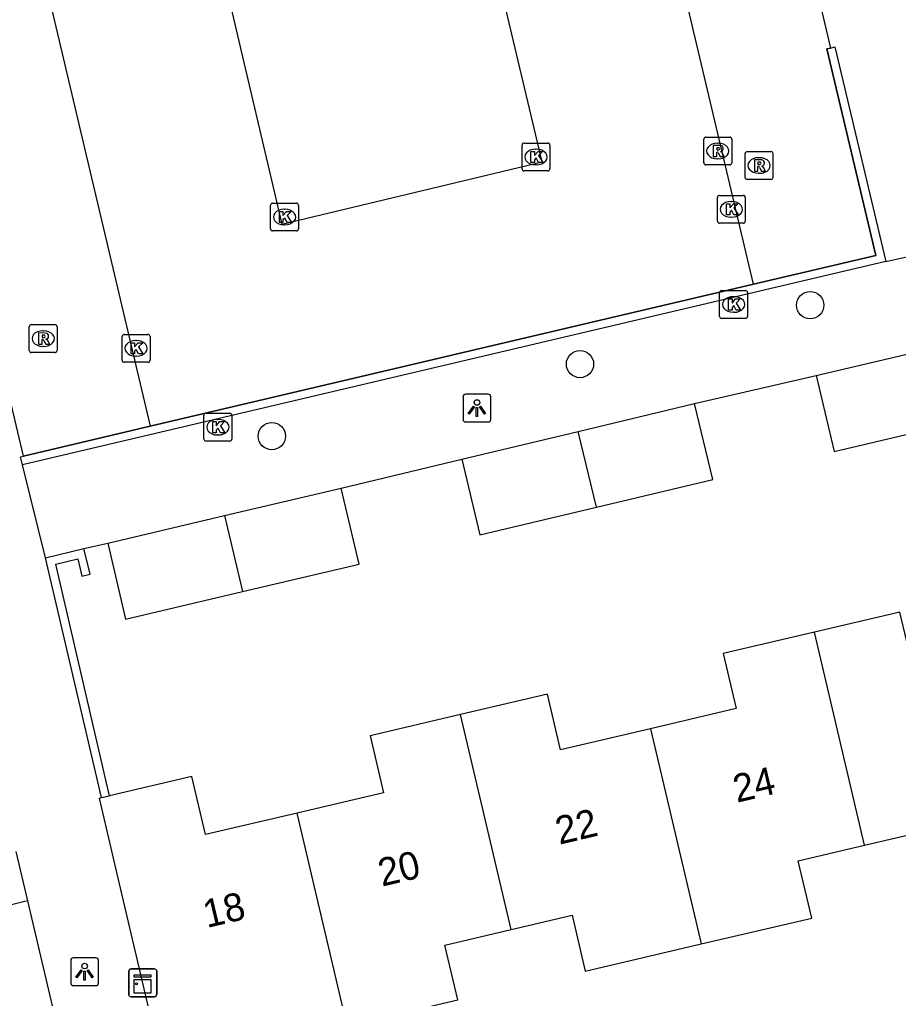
# Model space of a CAD drawing. Extents: x 158038 to 159242, y 380133 to 381214.
# Drawn here: x 159118.26 to 159149.77, y 380625.6 to 380660.72 of the extents above; entities that cross this region are included whole.
import ezdxf

# ---------------------------------------------------------------- set-up
doc = ezdxf.new("R2010")
doc.units = 0
for name, color, linetype in [('IMGEO_Boom', 7, 'Continuous'), ('IMGEO_Kast', 7, 'Continuous'), ('IMGEO_Kolk', 7, 'Continuous'), ('IMGEO_Lichtpunt', 7, 'Continuous'), ('IMGEO_Muur', 7, 'Continuous'), ('IMGEO_Pand', 7, 'Continuous'), ('IMGEO_Pand_nummerreeks', 7, 'Continuous'), ('IMGEO_Rijbaan_lokaal_open', 7, 'Continuous'), ('IMGEO_Rioolput', 7, 'Continuous'), ('IMGEO_Voetpad_open', 7, 'Continuous')]:
    doc.layers.add(name, color=color, linetype=linetype)

msp = doc.modelspace()

# ---------------------------------------------------------------- linework, layer by layer
at = {"layer": 'IMGEO_Boom'}
for centre in [(159146.607, 380650.474), (159138.355, 380648.359), (159127.303, 380645.776)]:
    msp.add_circle(centre, 0.489, dxfattribs=at)
at = {"layer": 'IMGEO_Kast'}
for p, q in [((159122.25, 380626.663), (159123.091, 380626.663)), ((159123.091, 380626.663), (159122.25, 380626.663)), ((159122.175, 380625.738), (159122.175, 380626.579)), ((159122.175, 380626.579), (159122.175, 380625.738)), ((159123.175, 380626.588), (159123.175, 380625.747)), ((159123.175, 380625.747), (159123.175, 380626.588)), ((159123.1, 380625.663), (159122.259, 380625.663)), ((159122.259, 380625.663), (159123.1, 380625.663))]:
    msp.add_line(p, q, dxfattribs=at)
for points in [[(159122.37, 380626.453), (159122.97, 380626.453), (159122.97, 380626.368), (159122.37, 380626.368), (159122.37, 380626.453)], [(159122.37, 380626.278), (159122.97, 380626.278), (159122.97, 380625.789), (159122.37, 380625.789), (159122.37, 380626.278)]]:
    msp.add_lwpolyline(points, dxfattribs=at)
msp.add_circle((159122.454, 380626.127), 0.0377, dxfattribs=at)
for centre, start, end in [((159122.253, 380626.585), 92.4484, 184.2845), ((159122.253, 380626.585), 92.4484, 184.2845), ((159123.097, 380626.585), 2.4484, 94.2845), ((159123.097, 380626.585), 2.4484, 94.2845), ((159122.253, 380625.741), 182.4484, 274.2845), ((159122.253, 380625.741), 182.4484, 274.2845), ((159123.097, 380625.741), 272.4484, 4.2845), ((159123.097, 380625.741), 272.4484, 4.2845)]:
    msp.add_arc(centre, 0.0779, start, end, dxfattribs=at)
at = {"layer": 'IMGEO_Kolk'}
for p, q in [((159136.276, 380655.362), (159136.276, 380656.214)), ((159136.351, 380656.288), (159137.203, 380656.288)), ((159137.277, 380656.214), (159137.277, 380655.362)), ((159136.764, 380656.068), (159136.789, 380656.068)), ((159136.787, 380655.508), (159136.762, 380655.508)), ((159137.203, 380655.288), (159136.351, 380655.288)), ((159143.357, 380654.411), (159144.209, 380654.411)), ((159127.259, 380653.208), (159127.259, 380654.06)), ((159127.334, 380654.134), (159128.186, 380654.134)), ((159128.26, 380654.06), (159128.26, 380653.208)), ((159143.282, 380653.485), (159143.282, 380654.337)), ((159143.77, 380654.191), (159143.795, 380654.191)), ((159144.283, 380654.337), (159144.283, 380653.485)), ((159127.747, 380653.914), (159127.772, 380653.914)), ((159127.77, 380653.354), (159127.745, 380653.354)), ((159144.209, 380653.411), (159143.357, 380653.411)), ((159143.793, 380653.631), (159143.768, 380653.631)), ((159128.186, 380653.134), (159127.334, 380653.134)), ((159143.363, 380650.071), (159143.363, 380650.923)), ((159143.438, 380650.997), (159144.29, 380650.997)), ((159144.364, 380650.923), (159144.364, 380650.071)), ((159143.851, 380650.777), (159143.876, 380650.777)), ((159143.874, 380650.217), (159143.849, 380650.217)), ((159144.29, 380649.997), (159143.438, 380649.997)), ((159122.011, 380649.423), (159122.863, 380649.423)), ((159121.936, 380648.497), (159121.936, 380649.349)), ((159122.424, 380649.203), (159122.449, 380649.203)), ((159122.937, 380649.349), (159122.937, 380648.497)), ((159122.863, 380648.423), (159122.011, 380648.423)), ((159122.447, 380648.643), (159122.422, 380648.643)), ((159124.87, 380645.669), (159124.87, 380646.521)), ((159124.945, 380646.595), (159125.797, 380646.595)), ((159125.358, 380646.375), (159125.383, 380646.375)), ((159125.871, 380646.521), (159125.871, 380645.669)), ((159125.797, 380645.595), (159124.945, 380645.595)), ((159125.381, 380645.815), (159125.356, 380645.815))]:
    msp.add_line(p, q, dxfattribs=at)
for points in [[(159136.276, 380655.362), (159136.276, 380656.214)], [(159136.351, 380656.288), (159137.203, 380656.288)], [(159137.277, 380656.214), (159137.277, 380655.362)], [(159136.597, 380655.988), (159136.72, 380655.988), (159136.72, 380655.837), (159136.85, 380655.988), (159137.014, 380655.988), (159136.868, 380655.837), (159137.021, 380655.588), (159136.869, 380655.588), (159136.784, 380655.752), (159136.72, 380655.685), (159136.72, 380655.588), (159136.597, 380655.588), (159136.597, 380655.988)], [(159137.203, 380655.288), (159136.351, 380655.288)], [(159143.357, 380654.411), (159144.209, 380654.411)], [(159127.259, 380653.208), (159127.259, 380654.06)], [(159127.334, 380654.134), (159128.186, 380654.134)], [(159128.26, 380654.06), (159128.26, 380653.208)], [(159143.282, 380653.485), (159143.282, 380654.337)], [(159143.603, 380654.111), (159143.726, 380654.111), (159143.726, 380653.96), (159143.856, 380654.111), (159144.02, 380654.111), (159143.874, 380653.96), (159144.027, 380653.711), (159143.875, 380653.711), (159143.79, 380653.875), (159143.726, 380653.808), (159143.726, 380653.711), (159143.603, 380653.711), (159143.603, 380654.111)], [(159144.283, 380654.337), (159144.283, 380653.485)], [(159127.58, 380653.834), (159127.703, 380653.834), (159127.703, 380653.683), (159127.833, 380653.834), (159127.997, 380653.834), (159127.851, 380653.683), (159128.004, 380653.434), (159127.852, 380653.434), (159127.767, 380653.598), (159127.703, 380653.531), (159127.703, 380653.434), (159127.58, 380653.434), (159127.58, 380653.834)], [(159144.209, 380653.411), (159143.357, 380653.411)], [(159128.186, 380653.134), (159127.334, 380653.134)], [(159143.363, 380650.071), (159143.363, 380650.923)], [(159143.438, 380650.997), (159144.29, 380650.997)], [(159144.364, 380650.923), (159144.364, 380650.071)], [(159143.684, 380650.697), (159143.807, 380650.697), (159143.807, 380650.546), (159143.937, 380650.697), (159144.101, 380650.697), (159143.955, 380650.546), (159144.108, 380650.297), (159143.956, 380650.297), (159143.871, 380650.461), (159143.807, 380650.394), (159143.807, 380650.297), (159143.684, 380650.297), (159143.684, 380650.697)], [(159144.29, 380649.997), (159143.438, 380649.997)], [(159122.011, 380649.423), (159122.863, 380649.423)], [(159121.936, 380648.497), (159121.936, 380649.349)], [(159122.257, 380649.123), (159122.38, 380649.123), (159122.38, 380648.972), (159122.51, 380649.123), (159122.674, 380649.123), (159122.528, 380648.972), (159122.681, 380648.723), (159122.529, 380648.723), (159122.444, 380648.887), (159122.38, 380648.82), (159122.38, 380648.723), (159122.257, 380648.723), (159122.257, 380649.123)], [(159122.937, 380649.349), (159122.937, 380648.497)], [(159122.863, 380648.423), (159122.011, 380648.423)], [(159124.87, 380645.669), (159124.87, 380646.521)], [(159124.945, 380646.595), (159125.797, 380646.595)], [(159125.191, 380646.295), (159125.314, 380646.295), (159125.314, 380646.144), (159125.444, 380646.295), (159125.608, 380646.295), (159125.462, 380646.144), (159125.615, 380645.895), (159125.463, 380645.895), (159125.378, 380646.059), (159125.314, 380645.992), (159125.314, 380645.895), (159125.191, 380645.895), (159125.191, 380646.295)], [(159125.871, 380646.521), (159125.871, 380645.669)], [(159125.797, 380645.595), (159124.945, 380645.595)]]:
    msp.add_lwpolyline(points, dxfattribs=at)
for centre, start, end in [((159136.353, 380656.212), 91.552, 178.448), ((159136.353, 380656.212), 91.552, 178.448), ((159137.201, 380656.212), 1.552, 88.448), ((159137.201, 380656.212), 1.552, 88.448), ((159136.353, 380655.364), 181.552, 268.448), ((159136.353, 380655.364), 181.552, 268.448), ((159137.201, 380655.364), 271.552, 358.448), ((159137.201, 380655.364), 271.552, 358.448), ((159143.359, 380654.335), 91.552, 178.448), ((159143.359, 380654.335), 91.552, 178.448), ((159144.207, 380654.335), 1.552, 88.448), ((159144.207, 380654.335), 1.552, 88.448), ((159127.336, 380654.058), 91.552, 178.448), ((159127.336, 380654.058), 91.552, 178.448), ((159128.184, 380654.058), 1.552, 88.448), ((159128.184, 380654.058), 1.552, 88.448), ((159143.359, 380653.487), 181.552, 268.448), ((159143.359, 380653.487), 181.552, 268.448), ((159144.207, 380653.487), 271.552, 358.448), ((159144.207, 380653.487), 271.552, 358.448), ((159127.336, 380653.21), 181.552, 268.448), ((159127.336, 380653.21), 181.552, 268.448), ((159128.184, 380653.21), 271.552, 358.448), ((159128.184, 380653.21), 271.552, 358.448), ((159143.44, 380650.921), 91.552, 178.448), ((159143.44, 380650.921), 91.552, 178.448), ((159144.288, 380650.921), 1.552, 88.448), ((159144.288, 380650.921), 1.552, 88.448), ((159143.44, 380650.073), 181.552, 268.448), ((159143.44, 380650.073), 181.552, 268.448), ((159144.288, 380650.073), 271.552, 358.448), ((159144.288, 380650.073), 271.552, 358.448), ((159122.013, 380649.347), 91.552, 178.448), ((159122.013, 380649.347), 91.552, 178.448), ((159122.861, 380649.347), 1.552, 88.448), ((159122.861, 380649.347), 1.552, 88.448), ((159122.013, 380648.499), 181.552, 268.448), ((159122.013, 380648.499), 181.552, 268.448), ((159122.861, 380648.499), 271.552, 358.448), ((159122.861, 380648.499), 271.552, 358.448), ((159124.947, 380646.519), 91.552, 178.448), ((159124.947, 380646.519), 91.552, 178.448), ((159125.795, 380646.519), 1.552, 88.448), ((159125.795, 380646.519), 1.552, 88.448), ((159124.947, 380645.671), 181.552, 268.448), ((159124.947, 380645.671), 181.552, 268.448), ((159125.795, 380645.671), 271.552, 358.448), ((159125.795, 380645.671), 271.552, 358.448)]:
    msp.add_arc(centre, 0.0765, start, end, dxfattribs=at)
for centre, major_axis, ratio, start_param, end_param in [((159136.763, 380655.788), (-0.387, 0.002), 0.722429, 4.712389, 7.853982), ((159136.788, 380655.788), (-0.39, 0.002), 0.717154, 1.570796, 4.712389), ((159143.769, 380653.911), (-0.387, 0.002), 0.722429, 4.712389, 7.853982), ((159143.794, 380653.911), (-0.39, 0.002), 0.717154, 1.570796, 4.712389), ((159127.746, 380653.634), (-0.387, 0.002), 0.722429, 4.712389, 7.853982), ((159127.771, 380653.634), (-0.39, 0.002), 0.717154, 1.570796, 4.712389), ((159143.85, 380650.497), (-0.387, 0.002), 0.722429, 4.712389, 7.853982), ((159143.875, 380650.497), (-0.39, 0.002), 0.717154, 1.570796, 4.712389), ((159122.423, 380648.923), (-0.387, 0.002), 0.722429, 4.712389, 7.853982), ((159122.448, 380648.923), (-0.39, 0.002), 0.717154, 1.570796, 4.712389), ((159125.357, 380646.095), (-0.387, 0.002), 0.722429, 4.712389, 7.853982), ((159125.382, 380646.095), (-0.39, 0.002), 0.717154, 1.570796, 4.712389)]:
    msp.add_ellipse(centre, major_axis=major_axis, ratio=ratio, start_param=start_param, end_param=end_param, dxfattribs=at)
at = {"layer": 'IMGEO_Lichtpunt'}
for p, q in [((159134.16, 380647.183), (159134.16, 380646.376)), ((159134.16, 380647.183), (159134.16, 380646.376)), ((159135.062, 380647.278), (159134.254, 380647.278)), ((159135.062, 380647.278), (159134.254, 380647.278)), ((159135.156, 380646.376), (159135.156, 380647.183)), ((159135.156, 380646.376), (159135.156, 380647.183)), ((159134.254, 380646.282), (159135.062, 380646.282)), ((159134.254, 380646.282), (159135.062, 380646.282)), ((159120.092, 380626.965), (159120.092, 380626.158)), ((159120.092, 380626.965), (159120.092, 380626.158)), ((159120.994, 380627.06), (159120.186, 380627.06)), ((159120.994, 380627.06), (159120.186, 380627.06)), ((159121.088, 380626.158), (159121.088, 380626.965)), ((159121.088, 380626.158), (159121.088, 380626.965)), ((159120.186, 380626.064), (159120.994, 380626.064)), ((159120.186, 380626.064), (159120.994, 380626.064))]:
    msp.add_line(p, q, dxfattribs=at)
for points in [[(159134.534, 380646.847), (159134.573, 380646.819), (159134.385, 380646.557), (159134.347, 380646.584), (159134.534, 380646.847)], [(159134.636, 380646.799), (159134.683, 380646.799), (159134.683, 380646.477), (159134.636, 380646.477), (159134.636, 380646.799)], [(159134.746, 380646.819), (159134.784, 380646.846), (159134.971, 380646.584), (159134.932, 380646.556), (159134.746, 380646.819)], [(159120.466, 380626.629), (159120.505, 380626.601), (159120.317, 380626.339), (159120.279, 380626.366), (159120.466, 380626.629)], [(159120.678, 380626.601), (159120.716, 380626.628), (159120.903, 380626.366), (159120.864, 380626.338), (159120.678, 380626.601)], [(159120.568, 380626.581), (159120.615, 380626.581), (159120.615, 380626.259), (159120.568, 380626.259), (159120.568, 380626.581)]]:
    msp.add_lwpolyline(points, dxfattribs=at)
for centre in [(159134.659, 380646.981), (159120.591, 380626.763)]:
    msp.add_circle(centre, 0.0994, dxfattribs=at)
for centre, start, end in [((159134.254, 380647.183), 90, 180), ((159134.254, 380647.183), 90, 180), ((159135.062, 380647.183), 0, 90), ((159135.062, 380647.183), 0, 90), ((159134.254, 380646.376), 180, 270), ((159134.254, 380646.376), 180, 270), ((159135.062, 380646.376), 270, 0), ((159135.062, 380646.376), 270, 360), ((159120.186, 380626.965), 90, 180), ((159120.186, 380626.965), 90, 180), ((159120.994, 380626.965), 0, 90), ((159120.994, 380626.965), 0, 90), ((159120.186, 380626.158), 180, 270), ((159120.186, 380626.158), 180, 270), ((159120.994, 380626.158), 270, 0), ((159120.994, 380626.158), 270, 360)]:
    msp.add_arc(centre, 0.0946, start, end, dxfattribs=at)
at = {"layer": 'IMGEO_Muur'}
for points in [[(159147.337, 380659.696), (159147.493, 380659.734), (159149.32, 380652.038), (159118.365, 380644.744), (159118.293, 380645.035), (159118.394, 380645.059)], [(159147.337, 380659.696), (159147.212, 380659.666), (159148.961, 380652.259), (159144.581, 380651.227)], [(159144.581, 380651.227), (159148.961, 380652.259), (159147.212, 380659.666), (159147.337, 380659.696)], [(159147.337, 380659.696), (159147.493, 380659.734), (159149.32, 380652.038)], [(159149.32, 380652.038), (159118.365, 380644.744)], [(159144.581, 380651.227), (159122.944, 380646.13)], [(159122.944, 380646.13), (159144.581, 380651.227)], [(159122.944, 380646.13), (159118.394, 380645.059)], [(159118.394, 380645.059), (159122.944, 380646.13)], [(159118.365, 380644.744), (159118.293, 380645.035), (159118.394, 380645.059)], [(159119.194, 380641.409), (159120.566, 380641.743)], [(159121.489, 380632.873), (159119.554, 380641.185), (159120.346, 380641.377), (159120.497, 380640.756), (159120.789, 380640.824), (159120.566, 380641.743)], [(159121.196, 380632.805), (159119.194, 380641.409)], [(159118.129, 380630.879), (159118.546, 380629.104)], [(159118.546, 380629.104), (159114.549, 380628.109)]]:
    msp.add_lwpolyline(points, dxfattribs=at)
at = {"layer": 'IMGEO_Pand'}
for points in [[(159146.829, 380647.948), (159151.038, 380648.937)], [(159146.829, 380647.948), (159147.465, 380645.222), (159151.681, 380646.211)], [(159138.293, 380645.946), (159142.467, 380646.939)], [(159138.941, 380643.222), (159143.115, 380644.215), (159142.467, 380646.939)], [(159134.119, 380644.953), (159138.293, 380645.946)], [(159138.941, 380643.222), (159138.293, 380645.946)], [(159134.119, 380644.953), (159134.767, 380642.229), (159138.941, 380643.222)], [(159125.605, 380642.926), (159129.79, 380643.913)], [(159126.247, 380640.201), (159130.432, 380641.187), (159129.79, 380643.913)], [(159121.42, 380641.94), (159125.605, 380642.926)], [(159125.605, 380642.926), (159126.247, 380640.201)], [(159121.42, 380641.94), (159122.063, 380639.214), (159126.247, 380640.201)], [(159153.561, 380638.268), (159150.287, 380637.5), (159149.827, 380639.463), (159146.759, 380638.744)], [(159146.759, 380638.744), (159143.489, 380637.977), (159143.953, 380635.999), (159140.883, 380635.279)], [(159148.557, 380631.101), (159146.759, 380638.744)], [(159140.883, 380635.279), (159137.659, 380634.523), (159137.192, 380636.514), (159134.074, 380635.783)], [(159134.074, 380635.783), (159130.825, 380635.022), (159131.304, 380632.976), (159128.215, 380632.252)], [(159135.888, 380628.073), (159134.074, 380635.783)], [(159140.883, 380635.279), (159142.7, 380627.556)], [(159128.215, 380632.252), (159124.925, 380631.48), (159124.435, 380633.565), (159121.489, 380632.873)], [(159122.968, 380624.937), (159121.798, 380629.914), (159121.122, 380632.786), (159121.196, 380632.805)], [(159121.196, 380632.805), (159121.489, 380632.873)], [(159130.009, 380624.624), (159128.215, 380632.252)], [(159148.557, 380631.101), (159150.752, 380631.616), (159151.218, 380629.63), (159155.364, 380630.602)], [(159142.7, 380627.556), (159146.666, 380628.486), (159146.184, 380630.545), (159148.557, 380631.101)], [(159135.888, 380628.073), (159138.072, 380628.585), (159138.542, 380626.581), (159142.7, 380627.556)], [(159130.009, 380624.624), (159130.648, 380624.774), (159133.973, 380625.553), (159133.512, 380627.516), (159135.888, 380628.073)]]:
    msp.add_lwpolyline(points, dxfattribs=at)
at = {"layer": 'IMGEO_Rijbaan_lokaal_open'}
for points in [[(159144.581, 380651.227), (159134.442, 380694.064)], [(159115.101, 380679.301), (159122.944, 380646.13)], [(159122.368, 380675.929), (159127.667, 380653.376), (159136.996, 380655.608), (159131.627, 380678.223)]]:
    msp.add_lwpolyline(points, dxfattribs=at)
at = {"layer": 'IMGEO_Rioolput'}
for p, q in [((159142.871, 380656.502), (159143.723, 380656.502)), ((159142.796, 380655.576), (159142.796, 380656.428)), ((159143.284, 380656.282), (159143.309, 380656.282)), ((159143.797, 380656.428), (159143.797, 380655.576)), ((159144.275, 380655.057), (159144.275, 380655.909)), ((159144.35, 380655.983), (159145.202, 380655.983)), ((159144.763, 380655.763), (159144.788, 380655.763)), ((159145.276, 380655.909), (159145.276, 380655.057)), ((159143.723, 380655.502), (159142.871, 380655.502)), ((159143.307, 380655.722), (159143.282, 380655.722)), ((159144.786, 380655.203), (159144.761, 380655.203)), ((159145.202, 380654.983), (159144.35, 380654.983)), ((159118.68, 380649.774), (159119.532, 380649.774)), ((159118.605, 380648.848), (159118.605, 380649.7)), ((159119.093, 380649.554), (159119.118, 380649.554)), ((159119.606, 380649.7), (159119.606, 380648.848)), ((159119.532, 380648.774), (159118.68, 380648.774)), ((159119.116, 380648.994), (159119.091, 380648.994))]:
    msp.add_line(p, q, dxfattribs=at)
for points in [[(159142.871, 380656.502), (159143.723, 380656.502)], [(159142.796, 380655.576), (159142.796, 380656.428)], [(159143.385, 380656.2), (159143.133, 380656.202), (159143.133, 380655.802)], [(159143.311, 380656.121), (159143.257, 380656.121), (159143.257, 380656.04)], [(159143.797, 380656.428), (159143.797, 380655.576)], [(159143.133, 380655.802), (159143.257, 380655.802), (159143.257, 380655.964), (159143.268, 380655.964)], [(159143.257, 380656.04), (159143.309, 380656.04)], [(159143.315, 380655.935), (159143.386, 380655.802), (159143.526, 380655.802), (159143.461, 380655.928)], [(159144.275, 380655.057), (159144.275, 380655.909)], [(159144.35, 380655.983), (159145.202, 380655.983)], [(159145.276, 380655.909), (159145.276, 380655.057)], [(159143.723, 380655.502), (159142.871, 380655.502)], [(159144.864, 380655.681), (159144.612, 380655.683), (159144.612, 380655.283)], [(159144.612, 380655.283), (159144.736, 380655.283), (159144.736, 380655.445), (159144.747, 380655.445)], [(159144.79, 380655.602), (159144.736, 380655.602), (159144.736, 380655.521)], [(159144.736, 380655.521), (159144.788, 380655.521)], [(159144.794, 380655.416), (159144.865, 380655.283), (159145.005, 380655.283), (159144.94, 380655.409)], [(159145.202, 380654.983), (159144.35, 380654.983)], [(159118.68, 380649.774), (159119.532, 380649.774)], [(159118.605, 380648.848), (159118.605, 380649.7)], [(159119.194, 380649.472), (159118.942, 380649.474), (159118.942, 380649.074)], [(159119.606, 380649.7), (159119.606, 380648.848)], [(159118.942, 380649.074), (159119.066, 380649.074), (159119.066, 380649.236), (159119.077, 380649.236)], [(159119.12, 380649.393), (159119.066, 380649.393), (159119.066, 380649.312)], [(159119.066, 380649.312), (159119.118, 380649.312)], [(159119.124, 380649.207), (159119.195, 380649.074), (159119.335, 380649.074), (159119.27, 380649.2)], [(159119.532, 380648.774), (159118.68, 380648.774)]]:
    msp.add_lwpolyline(points, dxfattribs=at)
for centre, radius, start, end in [((159142.873, 380656.426), 0.0765, 91.552, 178.448), ((159142.873, 380656.426), 0.0765, 91.552, 178.448), ((159143.721, 380656.426), 0.0765, 1.552, 88.448), ((159143.721, 380656.426), 0.0765, 1.552, 88.448), ((159143.317, 380656.025), 0.0964, 77.0061, 93.1865), ((159143.331, 380656.082), 0.0378, 276.6634, 79.6772), ((159143.384, 380656.09), 0.109, 350.3612, 89.416), ((159143.267, 380655.911), 0.0533, 26.0293, 88.6989), ((159143.293, 380656.229), 0.19, 274.7715, 282.9687), ((159143.382, 380656.09), 0.112, 277.5842, 350.9817), ((159143.366, 380655.875), 0.108, 29.5134, 73.7905), ((159144.352, 380655.907), 0.0765, 91.552, 178.448), ((159144.352, 380655.907), 0.0765, 91.552, 178.448), ((159145.2, 380655.907), 0.0765, 1.552, 88.448), ((159145.2, 380655.907), 0.0765, 1.552, 88.448), ((159142.873, 380655.578), 0.0765, 181.552, 268.448), ((159142.873, 380655.578), 0.0765, 181.552, 268.448), ((159143.721, 380655.578), 0.0765, 271.552, 358.448), ((159143.721, 380655.578), 0.0765, 271.552, 358.448), ((159144.746, 380655.392), 0.0533, 26.0293, 88.6989), ((159144.772, 380655.71), 0.19, 274.7715, 282.9687), ((159144.796, 380655.506), 0.0964, 77.0061, 93.1865), ((159144.81, 380655.563), 0.0378, 276.6634, 79.6772), ((159144.863, 380655.571), 0.109, 350.3612, 89.416), ((159144.861, 380655.571), 0.112, 277.5842, 350.9817), ((159144.845, 380655.356), 0.108, 29.5134, 73.7905), ((159144.352, 380655.059), 0.0765, 181.552, 268.448), ((159144.352, 380655.059), 0.0765, 181.552, 268.448), ((159145.2, 380655.059), 0.0765, 271.552, 358.448), ((159145.2, 380655.059), 0.0765, 271.552, 358.448), ((159118.682, 380649.698), 0.0765, 91.552, 178.448), ((159118.682, 380649.698), 0.0765, 91.552, 178.448), ((159119.53, 380649.698), 0.0765, 1.552, 88.448), ((159119.53, 380649.698), 0.0765, 1.552, 88.448), ((159119.193, 380649.362), 0.109, 350.3612, 89.416), ((159119.076, 380649.183), 0.0533, 26.0293, 88.6989), ((159119.102, 380649.501), 0.19, 274.7715, 282.9687), ((159119.126, 380649.297), 0.0964, 77.0061, 93.1865), ((159119.14, 380649.354), 0.0378, 276.6634, 79.6772), ((159119.191, 380649.362), 0.112, 277.5842, 350.9817), ((159119.175, 380649.147), 0.108, 29.5134, 73.7905), ((159118.682, 380648.85), 0.0765, 181.552, 268.448), ((159118.682, 380648.85), 0.0765, 181.552, 268.448), ((159119.53, 380648.85), 0.0765, 271.552, 358.448), ((159119.53, 380648.85), 0.0765, 271.552, 358.448)]:
    msp.add_arc(centre, radius, start, end, dxfattribs=at)
for centre, major_axis, ratio, start_param, end_param in [((159143.283, 380656.002), (-0.387, 0.002), 0.722429, 4.712389, 7.853982), ((159143.308, 380656.002), (-0.39, 0.002), 0.717154, 1.570796, 4.712389), ((159144.762, 380655.483), (-0.387, 0.002), 0.722429, 4.712389, 7.853982), ((159144.787, 380655.483), (-0.39, 0.002), 0.717154, 1.570796, 4.712389), ((159119.092, 380649.274), (-0.387, 0.002), 0.722429, 4.712389, 7.853982), ((159119.117, 380649.274), (-0.39, 0.002), 0.717154, 1.570796, 4.712389)]:
    msp.add_ellipse(centre, major_axis=major_axis, ratio=ratio, start_param=start_param, end_param=end_param, dxfattribs=at)
at = {"layer": 'IMGEO_Voetpad_open'}
for points in [[(159138.983, 380695.137), (159147.337, 380659.696)], [(159118.394, 380645.059), (159110.575, 380678.237)], [(159149.32, 380652.038), (159152.548, 380652.755)], [(159142.467, 380646.939), (159146.829, 380647.948)], [(159129.79, 380643.913), (159134.119, 380644.953)], [(159119.194, 380641.409), (159118.365, 380644.744)], [(159120.566, 380641.743), (159121.42, 380641.94)], [(159118.546, 380629.104), (159124.281, 380604.688)]]:
    msp.add_lwpolyline(points, dxfattribs=at)

# ---------------------------------------------------------------- texts
at = {"layer": 'IMGEO_Pand_nummerreeks'}
for s, p in [('24', (159143.979, 380632.619)), ('22', (159137.611, 380631.114)), ('20', (159131.251, 380629.61)), ('18', (159124.974, 380628.127))]:
    msp.add_text(s, height=1, rotation=13.2987, dxfattribs=at).set_placement(p)

doc.saveas('drawing.dxf')
